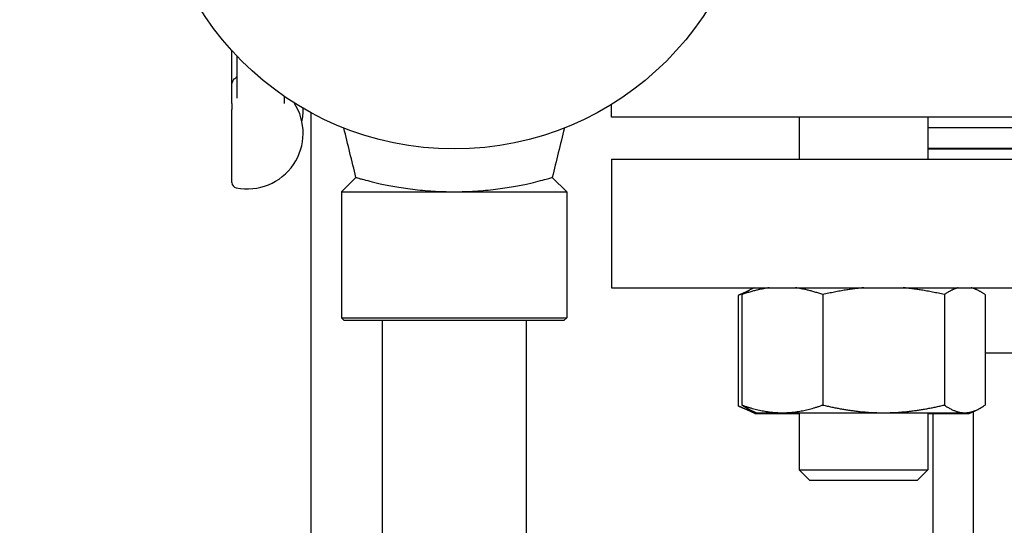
# Model space of a CAD drawing. Header units: inches. Extents: x 18 to 846, y -44 to 561.
# Tile 319 of 637: x 338.48 to 344.22, y 506.82 to 509.77. Entities that reach past the tile are written whole.
import ezdxf

# ---------------------------------------------------------------- set-up
doc = ezdxf.new("R2010")
doc.units = ezdxf.units.IN
doc.header["$LTSCALE"] = 24
doc.header["$MEASUREMENT"] = 0
doc.layers.add('Dimension (ANSI)', color=7, linetype='Continuous', lineweight=25)
doc.layers.add('Visible (ANSI)', color=7, linetype='Continuous', lineweight=30)
doc.styles.add('Note Text (ANSI)', font='tahoma.ttf')
doc.dimstyles.new('SB Fraction-16 (ANSI)', dxfattribs={"dimscale": 24, "dimtxt": 0.125, "dimasz": 0.098425, "dimexe": 0.125, "dimexo": 0.0625, "dimgap": 0.031496, "dimtad": 0, "dimtih": 1, "dimtoh": 1, "dimdec": 4, "dimrnd": 1e-08, "dimzin": 0, "dimdsep": 46, "dimlunit": 5, "dimtxsty": 'Note Text (ANSI)', "dimcen": 0.09, "dimdle": 0.393701, "dimclrd": 256, "dimclre": 256, "dimclrt": 256, "dimadec": 0, "dimazin": 3, "dimtfac": 0.96, "dimtofl": 0, "dimtmove": 0, "dimatfit": 3, "dimfxl": 1, "dimfrac": 2, "dimtolj": 1, "dimtzin": 12, "dimlwd": -1, "dimlwe": -1, "dimarcsym": 0})

# ---------------------------------------------------------------- blocks, each defined once
blk = doc.blocks.new('*D18')
at = {"layer": 'Defpoints', "color": 0, "transparency": 16777216}
for p in [(349.6784, 522.0867), (260.8595, 408.0867), (349.6784, 408.0867)]:
    blk.add_point(p, dxfattribs=at)
at = {"layer": 'Dimension (ANSI)', "transparency": 16777216}
for p, q in [((348.1784, 522.0867), (257.8595, 522.0867)), ((260.8595, 519.7245), (260.8595, 464.3476)), ((260.8595, 410.4489), (260.8595, 459.8257)), ((348.1784, 408.0867), (257.8595, 408.0867))]:
    blk.add_line(p, q, dxfattribs=at)
for points in [[(260.4658, 519.7245), (261.2532, 519.7245), (260.8595, 522.0867)], [(260.4658, 410.4489), (261.2532, 410.4489), (260.8595, 408.0867)]]:
    blk.add_solid(points, dxfattribs=at)
at = {"layer": 'Dimension (ANSI)', "transparency": 16777216, "insert": (257.7598, 463.5917), "char_height": 3, "attachment_point": 1, "style": 'Note Text (ANSI)'}
blk.add_mtext('\\A1;114', dxfattribs=at)

msp = doc.modelspace()

# ---------------------------------------------------------------- linework, layer by layer
at = {"layer": 'Visible (ANSI)'}
for p, q in [((339.71439, 509.39826), (339.71439, 509.58888)), ((339.74564, 509.31243), (339.74564, 509.55539)), ((339.71439, 509.28028), (339.71439, 509.39826)), ((340.01814, 509.32375), (340.01814, 509.28072)), ((339.71439, 509.28028), (339.71439, 509.24639)), ((341.92689, 509.20094), (341.92689, 509.27575)), ((339.71439, 508.81988), (339.71439, 509.24639)), ((340.17689, 500.2503), (340.17689, 509.22665)), ((348.04689, 509.20094), (341.92689, 509.20094)), ((343.0209, 509.20094), (343.0209, 508.95594)), ((343.7709, 509.20094), (343.7709, 508.95594)), ((343.7709, 509.14094), (346.20288, 509.14094)), ((343.7709, 509.02094), (346.20288, 509.02094)), ((343.7709, 509.01594), (346.20288, 509.01594)), ((341.92689, 508.95594), (348.04689, 508.95594)), ((341.92689, 508.95594), (341.92689, 508.20594)), ((340.43709, 508.8499), (340.35314, 508.76595)), ((341.58168, 508.8499), (341.66564, 508.76595)), ((340.35314, 508.76595), (341.66564, 508.76595)), ((340.35314, 508.76595), (340.35314, 508.03157)), ((341.66564, 508.76595), (341.66564, 508.03157)), ((341.92689, 508.20594), (348.04689, 508.20594)), ((342.71637, 508.18464), (342.66537, 508.16086)), ((342.66537, 508.16086), (342.66537, 507.51703)), ((342.68696, 508.16586), (342.68696, 507.52203)), ((342.76017, 508.20594), (342.73402, 508.19375)), ((343.15838, 508.16586), (343.15838, 507.52203)), ((343.86732, 508.16586), (343.86732, 507.52203)), ((344.03162, 508.20594), (344.05777, 508.19375)), ((344.10484, 508.16586), (344.10484, 507.52203)), ((340.35314, 508.03157), (341.66564, 508.03157)), ((340.36876, 508.01595), (340.35314, 508.03157)), ((341.65001, 508.01595), (340.36876, 508.01595)), ((340.58939, 508.01595), (340.58939, 487.40118)), ((341.42939, 508.01595), (341.42939, 487.40118)), ((341.65001, 508.01595), (341.66564, 508.03157)), ((344.10484, 507.82594), (345.8964, 507.82594)), ((342.76206, 507.47194), (342.66537, 507.51703)), ((342.7709, 507.47694), (342.73402, 507.49414)), ((342.76206, 507.47194), (342.84579, 507.47194)), ((342.7709, 507.47694), (342.92267, 507.47694)), ((342.84579, 507.47194), (343.0209, 507.47194)), ((342.92267, 507.47694), (343.51285, 507.47694)), ((343.0209, 507.47694), (343.0209, 507.14344)), ((343.51285, 507.47694), (343.98608, 507.47694)), ((343.7709, 507.47694), (343.7709, 507.14344)), ((343.7709, 507.47194), (343.92832, 507.47194)), ((343.79939, 507.47194), (343.79939, 506.00969)), ((343.92832, 507.47194), (344.01206, 507.47194)), ((343.98608, 507.47694), (344.0209, 507.47694)), ((344.01206, 507.47194), (344.03689, 507.48352)), ((344.0209, 507.47694), (344.05777, 507.49414)), ((344.03689, 498.82844), (344.03689, 507.4844)), ((343.0209, 507.14344), (343.7709, 507.14344)), ((343.0834, 507.08094), (343.0209, 507.14344)), ((343.7084, 507.08094), (343.7709, 507.14344)), ((343.7084, 507.08094), (343.0834, 507.08094))]:
    msp.add_line(p, q, dxfattribs=at)
msp.add_circle((341.00939, 510.76595), 1.75, dxfattribs=at)
for centre, radius, start, end in [((339.74564, 509.39826), 0.03125, 120, 180), ((339.71439, 509.45239), 0.03125, 300, 329.413755), ((339.80439, 509.10769), 0.325, 258.463041, 33.12259), ((339.80439, 509.24051), 0.325, 348.209299, 2.28142), ((339.74564, 508.81988), 0.03125, 180, 258.463041)]:
    msp.add_arc(centre, radius, start, end, dxfattribs=at)
for points, knots in [([(339.74129, 509.43649), (339.7422, 509.43802), (339.74299, 509.43932), (339.7443, 509.44154), (339.74482, 509.44246), (339.74538, 509.44352), (339.74553, 509.44382), (339.74564, 509.44407)], [0.51351333, 0.51351333, 0.51351333, 0.51351333, 0.55704859, 0.55704859, 0.60058386, 0.60058386, 0.62260676, 0.62260676, 0.62260676, 0.62260676]), ([(340.45409, 508.84491), (340.45927, 508.8434), (340.46555, 508.84162), (340.49739, 508.83275), (340.53453, 508.82293), (340.6033, 508.80776), (340.63179, 508.80197), (340.69547, 508.79079), (340.73066, 508.78542), (340.80558, 508.77631), (340.8454, 508.77258), (340.92687, 508.76755), (340.96852, 508.76626), (341.05025, 508.76626), (341.0919, 508.76755), (341.17337, 508.77258), (341.2132, 508.77631), (341.28812, 508.78542), (341.3233, 508.79079), (341.38698, 508.80197), (341.41547, 508.80776), (341.48424, 508.82293), (341.52139, 508.83275), (341.57011, 508.84632), (341.58168, 508.8499), (341.58168, 508.8499)], [0.3885394, 0.3885394, 0.3885394, 0.3885394, 0.5606588, 0.5606588, 1.1213177, 1.1213177, 1.4327287, 1.4327287, 1.7441397, 1.7441397, 2.0555507, 2.0555507, 2.3669617, 2.3669617, 2.6783727, 2.6783727, 2.9897837, 2.9897837, 3.3011947, 3.3011947, 3.6126057, 3.6126057, 4.1732646, 4.1732646, 4.7339234, 4.7339234, 4.7339234, 4.7339234])]:
    msp.add_open_spline(points, degree=3, knots=knots, dxfattribs=at)
for points in [[(340.43709, 508.8499), (340.41373, 508.94604), (340.39005, 509.0421), (340.36669, 509.13824)], [(341.65208, 509.13824), (341.62863, 509.04212), (341.60513, 508.94602), (341.58168, 508.8499)], [(340.43709, 508.8499), (340.43709, 508.8499), (340.44265, 508.84818), (340.45409, 508.84491)]]:
    msp.add_open_spline(points, degree=3, dxfattribs=at)
for points, weights in [([(342.70436, 508.17749), (342.68536, 508.17018), (342.66537, 508.16086)], [1.01217764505, 1.00761774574, 1]), ([(342.84672, 508.20594), (342.7719, 508.19617), (342.68696, 508.16586)], [1.01693131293, 1.02520879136, 1]), ([(342.68696, 508.16586), (342.71151, 508.18325), (342.73402, 508.19375)], [1, 1.01430807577, 1.01782854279]), ([(343.15838, 508.16586), (343.07344, 508.19617), (342.99862, 508.20594)], [1, 1.02520879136, 1.01693131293]), ([(343.39864, 508.20594), (343.28612, 508.19617), (343.15838, 508.16586)], [1.01693131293, 1.02520879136, 1]), ([(343.86732, 508.16586), (343.73958, 508.19617), (343.62706, 508.20594)], [1, 1.02520879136, 1.01693131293]), ([(343.94781, 508.20594), (343.91012, 508.19617), (343.86732, 508.16586)], [1.01693131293, 1.02520879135, 1]), ([(344.10484, 508.16586), (344.06204, 508.19617), (344.02434, 508.20594)], [1, 1.02520879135, 1.01693131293]), ([(342.66537, 507.51703), (342.71344, 507.49461), (342.75673, 507.48355)], [1, 1.01851774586, 1.01896629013]), ([(342.68696, 507.52203), (342.81327, 507.47694), (342.92267, 507.47694)], [1, 1.0379548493, 1]), ([(342.73402, 507.49414), (342.71151, 507.50464), (342.68696, 507.52203)], [1.01782854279, 1.01430807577, 1]), ([(342.78766, 507.47694), (342.81697, 507.47194), (342.84579, 507.47194)], [1.01693131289, 1.01274605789, 1]), ([(342.84579, 507.47194), (342.87461, 507.47194), (342.90393, 507.47694)], [1, 1.01274605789, 1.01693131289]), ([(342.92267, 507.47694), (343.03206, 507.47694), (343.15838, 507.52203)], [1, 1.0379548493, 1]), ([(343.15838, 507.52203), (343.34834, 507.47694), (343.51285, 507.47694)], [1, 1.0379548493, 1]), ([(343.51285, 507.47694), (343.67736, 507.47694), (343.86732, 507.52203)], [1, 1.0379548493, 1]), ([(343.86732, 507.52203), (343.93096, 507.47694), (343.98608, 507.47694)], [1, 1.0379548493, 1]), ([(343.87019, 507.47694), (343.89951, 507.47194), (343.92832, 507.47194)], [1.01693131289, 1.01274605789, 1]), ([(343.92832, 507.47194), (343.95714, 507.47194), (343.98646, 507.47694)], [1, 1.01274605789, 1.01693131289]), ([(343.98608, 507.47694), (344.04119, 507.47694), (344.10484, 507.52203)], [1, 1.0379548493, 1])]:
    msp.add_rational_spline(points, weights, degree=2, dxfattribs=at)

# ---------------------------------------------------------------- dimensions: what is measured, and where the dimension line sits
at = {"layer": 'Dimension (ANSI)'}
dim = msp.add_linear_dim(base=(260.85953, 408.08668), p1=(349.67843, 522.08668), p2=(349.67843, 408.08668), angle=90, dimstyle='SB Fraction-16 (ANSI)', override={"dimgap": 0.031496, "dimdec": 4, "dimtol": 0, "dimlim": 0, "dimtp": 0, "dimtm": 0, "dimtdec": 2, "dimatfit": 1}, dxfattribs=at)
dim.commit()
dim.dimension.update_dxf_attribs({"geometry": '*D18', "text_midpoint": (260.85953, 462.08668), "dimtype": 160})

doc.saveas('drawing.dxf')
